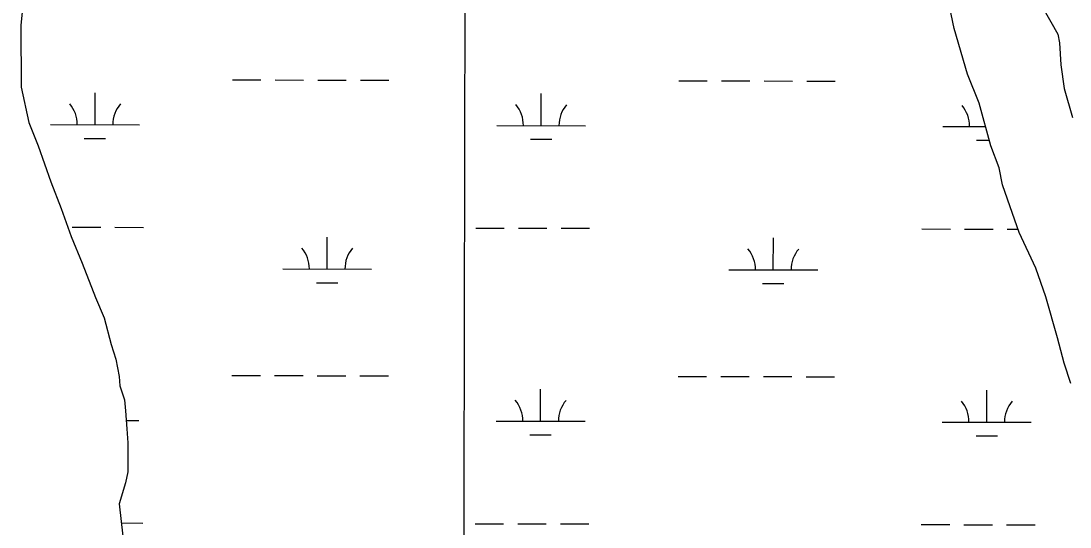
# Model space of a CAD drawing. Extents: x 3187622 to 3225504, y 800805 to 826213.
# Drawn here: x 3212273 to 3213453, y 820729 to 821298 of the extents above; entities that cross this region are included whole.
import ezdxf

# ---------------------------------------------------------------- set-up
doc = ezdxf.new("R2010")
doc.units = 0
for name, color, linetype in [('V-GRID-MAJR', 7, 'Continuous'), ('V-SITE-VEGE', 7, 'Continuous'), ('V-WETL-SWMP', 7, 'Continuous')]:
    doc.layers.add(name, color=color, linetype=linetype)

msp = doc.modelspace()

# ---------------------------------------------------------------- linework, layer by layer
at = {"layer": 'V-GRID-MAJR'}
msp.add_spline([(3212744.301, 806204.817), (3212755.758, 812263.939), (3212767.22, 818326.145), (3212778.683, 824388.39), (3212778.6890000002, 824391.435)], degree=3, dxfattribs=at)
at = {"layer": 'V-SITE-VEGE'}
for p, q in [((3212275.819, 821319.7900000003), (3212273.202, 821293.3890000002)), ((3213323.1380000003, 821289.922), (3213315.734, 821324.312)), ((3213422.505, 821314.064), (3213439.473, 821283.426)), ((3212273.202, 821293.3890000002), (3212273.264, 821223.8740000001)), ((3213338.058, 821238.312), (3213323.1380000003, 821289.922)), ((3213439.473, 821283.426), (3213441.316, 821273.8740000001)), ((3213441.316, 821273.8740000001), (3213443.059, 821249.06)), ((3213443.059, 821249.06), (3213446.696, 821222.328)), ((3213351.196, 821205.792), (3213338.058, 821238.312)), ((3212273.264, 821223.8740000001), (3212282.097, 821184.2860000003)), ((3213446.696, 821222.328), (3213456.022, 821189.832)), ((3213364.231, 821158.0080000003), (3213351.196, 821205.792)), ((3212282.097, 821184.2860000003), (3212292.681, 821157.895)), ((3212292.681, 821157.895), (3212306.793, 821117.4310000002)), ((3213373.607, 821133.1450000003), (3213364.231, 821158.0080000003)), ((3213377.293, 821114.0420000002), (3213373.607, 821133.1450000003)), ((3212306.793, 821117.4310000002), (3212318.258, 821087.522)), ((3213388.5270000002, 821081.5360000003), (3213377.293, 821114.0420000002)), ((3212318.258, 821087.522), (3212329.727, 821055.856)), ((3213396.0160000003, 821060.4990000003), (3213388.5270000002, 821081.5360000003)), ((3213414.829, 821020.313), (3213396.0160000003, 821060.4990000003)), ((3212329.727, 821055.856), (3212342.0700000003, 821025.9490000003)), ((3212342.0700000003, 821025.9490000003), (3212357.0640000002, 820987.2440000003)), ((3213426.06, 820987.8030000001), (3213414.829, 821020.313)), ((3213439.108, 820941.9280000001), (3213426.06, 820987.8030000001)), ((3212357.0640000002, 820987.2440000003), (3212366.7630000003, 820964.3740000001)), ((3212366.7630000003, 820964.3740000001), (3212374.7090000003, 820934.465)), ((3213446.5500000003, 820913.26), (3213439.108, 820941.9280000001)), ((3212374.7090000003, 820934.465), (3212380.003, 820917.7490000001)), ((3212380.003, 820917.7490000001), (3212383.538, 820898.393)), ((3213454.0300000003, 820890.316), (3213446.5500000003, 820913.26)), ((3212383.538, 820898.393), (3212384.429, 820887.836)), ((3212384.429, 820887.836), (3212389.721, 820872.0010000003)), ((3212389.721, 820872.0010000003), (3212390.614, 820859.682)), ((3212390.614, 820859.682), (3212392.39, 820839.4460000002)), ((3212392.39, 820839.4460000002), (3212393.285, 820823.6090000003)), ((3212393.285, 820823.6090000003), (3212393.311, 820791.0490000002)), ((3212393.311, 820791.0490000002), (3212390.684, 820778.7290000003)), ((3212390.684, 820778.7290000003), (3212383.665, 820754.964)), ((3212383.665, 820754.964), (3212389.873, 820698.654))]:
    msp.add_line(p, q, dxfattribs=at)
at = {"layer": 'V-WETL-SWMP'}
for p, q in [((3212511.1825635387, 821232.0809428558), (3212543.182495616, 821232.0157657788)), ((3212559.1824616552, 821231.9831772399), (3212591.182393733, 821231.918000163)), ((3212607.182359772, 821231.8854116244), (3212639.1822918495, 821231.8202345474)), ((3212655.1822578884, 821231.787646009), (3212687.182189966, 821231.7224689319)), ((3213013.0894982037, 821231.0586648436), (3213045.089430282, 821230.9934877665)), ((3213061.0893963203, 821230.9608992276), (3213093.089328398, 821230.8957221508)), ((3213109.089294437, 821230.8631336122), (3213141.089226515, 821230.7979565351)), ((3213157.0891925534, 821230.7653679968), (3213189.0891246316, 821230.7001909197)), ((3212356.4875381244, 821181.6539195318), (3212356.560864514, 821217.6538441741)), ((3212858.39447279, 821180.6316415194), (3212858.4677991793, 821216.6315661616)), ((3212306.4876442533, 821181.7557587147), (3212406.4874319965, 821181.5520803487)), ((3212808.3945789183, 821180.7334807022), (3212908.3943666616, 821180.5298023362)), ((3213310.3015135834, 821179.7112026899), (3213358.3377338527, 821179.6133630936)), ((3212344.456133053, 821166.2473932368), (3212368.456082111, 821166.1985104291)), ((3212846.3630677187, 821165.2251152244), (3212870.3630167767, 821165.1762324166)), ((3213348.2700023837, 821164.2028372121), (3213362.5503278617, 821164.1737512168)), ((3212330.8444750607, 821066.2739117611), (3212362.844407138, 821066.2087346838)), ((3212378.8443731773, 821066.1761461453), (3212410.844305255, 821066.110969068)), ((3212784.7515116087, 821065.3493993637), (3212816.7514436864, 821065.2842222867)), ((3212832.7514097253, 821065.2516337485), (3212864.751341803, 821065.1864566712)), ((3212880.7513078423, 821065.1538681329), (3212912.7512399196, 821065.0886910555)), ((3213286.6584462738, 821064.3271213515), (3213318.6583783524, 821064.2619442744)), ((3213334.6583443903, 821064.2293557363), (3213366.6582764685, 821064.164178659)), ((3213382.658242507, 821064.1315901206), (3213394.7324889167, 821064.1069974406)), ((3212617.5932955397, 821019.2597697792), (3212617.666621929, 821055.259694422)), ((3213119.500230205, 821018.2374917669), (3213119.5735565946, 821054.2374164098)), ((3212567.5934016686, 821019.3616089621), (3212667.5931894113, 821019.1579305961)), ((3213069.500336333, 821018.3393309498), (3213169.5001240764, 821018.1356525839)), ((3212605.561890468, 821003.8532434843), (3212629.561839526, 821003.8043606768)), ((3213107.4688251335, 821002.830965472), (3213131.4687741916, 821002.7820826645)), ((3212510.504956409, 820899.4066392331), (3212542.504888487, 820899.341462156)), ((3212558.5048545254, 820899.3088736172), (3212590.504786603, 820899.2436965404)), ((3212606.504752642, 820899.2111080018), (3212638.50468472, 820899.1459309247)), ((3212654.5046507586, 820899.1133423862), (3212686.5045828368, 820899.0481653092)), ((3213012.4118910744, 820898.3843612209), (3213044.4118231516, 820898.3191841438)), ((3213060.411789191, 820898.286595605), (3213092.4117212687, 820898.2214185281)), ((3213108.4116873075, 820898.1888299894), (3213140.4116193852, 820898.1236529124)), ((3213156.411585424, 820898.091064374), (3213188.411517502, 820898.0258872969)), ((3212857.71686566, 820847.9573378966), (3212857.79019205, 820883.957262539)), ((3213359.6238003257, 820846.9350598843), (3213359.697126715, 820882.9349845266)), ((3212391.559258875, 820848.9068021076), (3212405.8098248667, 820848.877776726)), ((3212807.7169717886, 820848.0591770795), (3212907.716759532, 820847.8554987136)), ((3213309.623906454, 820847.0368990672), (3213409.6236941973, 820846.8332207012)), ((3212845.685460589, 820832.5508116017), (3212869.685409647, 820832.501928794)), ((3213347.5923952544, 820831.5285335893), (3213371.5923443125, 820831.4796507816)), ((3212386.0329701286, 820733.4858207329), (3212410.1666981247, 820733.4366654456)), ((3212784.073904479, 820732.6750957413), (3212816.0738365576, 820732.6099186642)), ((3212832.0738025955, 820732.5773301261), (3212864.0737346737, 820732.5121530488)), ((3212880.073700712, 820732.4795645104), (3212912.0736327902, 820732.4143874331)), ((3213285.9808391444, 820731.652817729), (3213317.980771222, 820731.587640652)), ((3213333.980737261, 820731.5550521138), (3213365.9806693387, 820731.4898750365)), ((3213381.980635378, 820731.457286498), (3213413.9805674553, 820731.3921094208))]:
    msp.add_line(p, q, dxfattribs=at)
for points in [[(3212275.8200000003, 821319.79), (3212273.203, 821293.389), (3212273.264, 821223.8740000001), (3212282.097, 821184.285), (3212292.68, 821157.8960000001), (3212306.794, 821117.431), (3212318.259, 821087.523), (3212329.7260000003, 821055.856), (3212342.071, 821025.949), (3212357.0640000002, 820987.2440000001), (3212366.7630000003, 820964.3740000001), (3212374.7090000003, 820934.464), (3212380.003, 820917.7490000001), (3212383.539, 820898.394), (3212384.429, 820887.835), (3212389.722, 820872.001), (3212390.613, 820859.683), (3212392.39, 820839.446), (3212393.284, 820823.608), (3212393.312, 820791.05), (3212390.683, 820778.729), (3212383.665, 820754.964), (3212389.873, 820698.654)], [(3213454.029, 820890.317), (3213446.5500000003, 820913.26), (3213439.109, 820941.927), (3213426.06, 820987.802), (3213414.829, 821020.31), (3213396.017, 821060.4990000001), (3213388.526, 821081.535), (3213377.295, 821114.042), (3213373.606, 821133.145), (3213364.232, 821158.009), (3213351.1950000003, 821205.791), (3213338.057, 821238.312), (3213323.137, 821289.922), (3213315.734, 821324.312)], [(3213422.504, 821314.064), (3213439.471, 821283.426), (3213441.316, 821273.8740000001), (3213443.058, 821249.061), (3213446.696, 821222.327), (3213456.02, 821189.832)]]:
    msp.add_lwpolyline(points, dxfattribs=at)
for centre, radius, start, end in [((3212301.2456863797, 821182.2412396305), 35.246287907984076, 359.11148072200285, 40.655139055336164), ((3212411.73132407, 821182.0162038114), 35.24628790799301, 139.1114777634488, 180.65513609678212), ((3212803.1526210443, 821181.2189616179), 35.246287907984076, 359.11148072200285, 40.655139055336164), ((3212913.638258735, 821180.9939257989), 35.24628790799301, 139.1114777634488, 180.65513609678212), ((3213305.05955571, 821180.1966836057), 35.246287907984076, 359.11148072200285, 40.655139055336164), ((3212562.3514437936, 821019.8470898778), 35.246287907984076, 359.11148072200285, 40.655139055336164), ((3212672.837081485, 821019.6220540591), 35.24628790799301, 139.1114777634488, 180.65513609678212), ((3213064.258378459, 821018.8248118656), 35.246287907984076, 359.11148072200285, 40.655139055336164), ((3213174.74401615, 821018.5997760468), 35.24628790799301, 139.1114777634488, 180.65513609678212), ((3212802.475013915, 820848.5446579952), 35.246287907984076, 359.11148072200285, 40.655139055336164), ((3212912.960651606, 820848.3196221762), 35.24628790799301, 139.1114777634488, 180.65513609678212), ((3213304.38194858, 820847.522379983), 35.246287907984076, 359.11148072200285, 40.655139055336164), ((3213414.867586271, 820847.2973441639), 35.24628790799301, 139.1114777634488, 180.65513609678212)]:
    msp.add_arc(centre, radius, start, end, dxfattribs=at)

doc.saveas('drawing.dxf')
